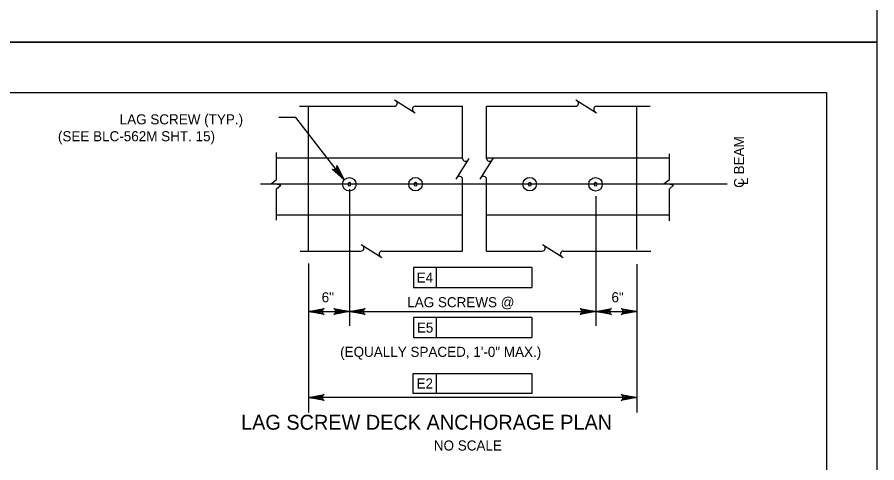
# Model space of a CAD drawing. Extents: x 638263 to 640391, y 293683 to 298655.
# Drawn here: x 639861.3 to 640117.5, y 295934.1 to 296067 of the extents above; entities that cross this region are included whole.
import ezdxf

# ---------------------------------------------------------------- set-up
doc = ezdxf.new("R2010")
doc.units = 0
for name, color, linetype in [('2', 7, 'Continuous'), ('3', 7, 'Continuous'), ('4', 7, 'Continuous'), ('8', 7, 'Continuous'), ('PLT-BNDY', 7, 'Continuous')]:
    doc.layers.add(name, color=color, linetype=linetype)

# ---------------------------------------------------------------- blocks, each defined once
blk = doc.blocks.new('B')
at = {"layer": '3'}
blk.add_circle((0, 0), 0.16, dxfattribs=at)
for start, end in [(0, 180), (180, 0)]:
    blk.add_arc((0, 0), 0.0391, start, end, dxfattribs=at)

msp = doc.modelspace()

# ---------------------------------------------------------------- linework, layer by layer
at = {"layer": '2'}
for p, q in [((639316.46, 296044.46), (640102.46, 296044.46)), ((640102.46, 296044.46), (640102.46, 295480.46)), ((639948.08, 295997.23), (639948.08, 296040.41)), ((640045.92, 295997.69), (640045.92, 296040.41))]:
    msp.add_line(p, q, dxfattribs=at)
at = {"layer": '3'}
for p, q in [((639973.72, 296042.35), (639979.88, 296038.48)), ((640027.75, 296042.35), (640033.91, 296038.48)), ((639945.43, 296040.41), (639973.65, 296040.41)), ((639979.87, 296040.41), (639993.98, 296040.41)), ((639993.98, 296024.83), (639993.98, 296040.41)), ((640001.14, 296040.41), (640027.68, 296040.41)), ((640001.14, 296024.83), (640001.14, 296040.41)), ((640033.9, 296040.41), (640049.86, 296040.41)), ((639938.58, 296018.53), (639938.58, 296026.62)), ((640055.66, 296018.53), (640055.66, 296026.25)), ((639938.58, 296025.06), (639993.98, 296025.06)), ((639992.05, 296018.69), (639995.92, 296024.85)), ((639999.2, 296018.69), (640003.07, 296024.85)), ((640001.14, 296025.06), (640055.66, 296025.06)), ((639937.04, 296017.34), (639938.58, 296018.53)), ((639993.98, 295997.23), (639993.98, 296018.62)), ((640001.14, 295997.23), (640001.14, 296018.62)), ((640054.12, 296017.34), (640055.66, 296018.53)), ((639939.8, 296016.91), (639937.04, 296017.34)), ((639938.58, 296015.82), (639939.8, 296016.91)), ((640056.88, 296016.91), (640054.12, 296017.34)), ((640055.66, 296015.82), (640056.88, 296016.91)), ((639938.58, 296006.4), (639938.58, 296015.82)), ((640055.66, 296006.21), (640055.66, 296015.82)), ((639993.98, 296007.94), (639938.58, 296007.94)), ((640055.66, 296007.94), (640001.14, 296007.94)), ((639963.77, 295999.16), (639969.93, 295995.29)), ((640017.8, 295999.16), (640023.96, 295995.29)), ((639945.64, 295997.23), (639963.7, 295997.23)), ((639969.92, 295997.23), (639993.98, 295997.23)), ((640001.14, 295997.23), (640017.73, 295997.23)), ((640023.95, 295997.23), (640050.07, 295997.23))]:
    msp.add_line(p, q, dxfattribs=at)
for centre, start, end in [((639973.65, 296041.32), 270, 60), ((640027.68, 296041.32), 270, 60), ((639979.95, 296039.51), 95.3286, 237.8672), ((640033.98, 296039.51), 95.3286, 237.8672), ((639994.89, 296024.92), 185.3286, 327.8672), ((640002.04, 296024.92), 185.3286, 327.8672), ((639993.07, 296018.62), 0, 150), ((640000.23, 296018.62), 0, 150), ((639963.7, 295998.14), 270, 60), ((640017.73, 295998.14), 270, 60), ((639970, 295996.32), 95.3286, 237.8672), ((640024.03, 295996.32), 95.3286, 237.8672)]:
    msp.add_arc(centre, 0.909, start, end, dxfattribs=at)
at = {"layer": '4'}
for p, q in [((639944.31, 296037.05), (639939.21, 296037.05)), ((640072.85, 296017.17), (639933.81, 296017.17)), ((639979.35, 295992.31), (639979.35, 295986.4)), ((639986.24, 295992.31), (639979.35, 295992.31)), ((640014.65, 295992.31), (639986.24, 295992.31)), ((639986.24, 295986.4), (639986.24, 295992.31)), ((640014.65, 295992.31), (640014.65, 295986.4)), ((639948.08, 295987.91), (639948.08, 295949.07)), ((640045.92, 295987.91), (640045.92, 295949.07)), ((639979.35, 295986.4), (640014.65, 295986.4)), ((639948.08, 295979.22), (639960.31, 295979.22)), ((640033.69, 295979.22), (640045.92, 295979.22)), ((639979.35, 295977.4), (639979.35, 295971.5)), ((639986.24, 295977.4), (639979.35, 295977.4)), ((639986.24, 295971.5), (639986.24, 295977.4)), ((640014.65, 295977.4), (639986.24, 295977.4)), ((640014.65, 295977.4), (640014.65, 295971.5)), ((639979.35, 295971.5), (640014.65, 295971.5)), ((639979.31, 295960.72), (639986.2, 295960.72)), ((639979.31, 295954.81), (639979.31, 295960.72)), ((639986.2, 295954.81), (639986.2, 295960.72)), ((639986.2, 295960.72), (640014.61, 295960.72)), ((640014.61, 295960.72), (640014.61, 295954.81)), ((640014.61, 295954.81), (639979.31, 295954.81)), ((640045.92, 295953.57), (639948.08, 295953.57))]:
    msp.add_line(p, q, dxfattribs=at)
for points in [[(639958.72, 296018.5), (639944.31, 296037.05)], [(639958.72, 296018.51), (639955.17, 296021.65), (639955.59, 296021.52), (639955.95, 296021.56), (639956.23, 296021.71), (639956.44, 296021.95), (639956.58, 296022.29), (639956.55, 296022.72), (639958.72, 296018.51), (639956.58, 296022.29), (639956.44, 296021.95), (639958.72, 296018.51), (639956.23, 296021.71), (639955.95, 296021.56), (639958.72, 296018.51), (639955.59, 296021.52)], [(639948.08, 295979.22), (639952.74, 295980.1), (639952.38, 295979.85), (639952.2, 295979.54), (639952.14, 295979.22), (639952.2, 295978.91), (639952.38, 295978.6), (639952.74, 295978.35), (639948.08, 295979.22), (639952.38, 295978.6), (639952.2, 295978.91), (639948.08, 295979.22), (639952.14, 295979.22), (639952.2, 295979.54), (639948.08, 295979.22), (639952.38, 295979.85)], [(639960.31, 295979.22), (639955.65, 295978.35), (639956.01, 295978.6), (639956.19, 295978.91), (639956.25, 295979.22), (639956.19, 295979.54), (639956.01, 295979.85), (639955.65, 295980.1), (639960.31, 295979.22), (639956.01, 295979.85), (639956.19, 295979.54), (639960.31, 295979.22), (639956.25, 295979.22), (639956.19, 295978.91), (639960.31, 295979.22), (639956.01, 295978.6)], [(639960.31, 295979.22), (639964.97, 295980.1), (639964.61, 295979.85), (639964.43, 295979.54), (639964.37, 295979.22), (639964.43, 295978.91), (639964.61, 295978.6), (639964.97, 295978.35), (639960.31, 295979.22), (639964.61, 295978.6), (639964.43, 295978.91), (639960.31, 295979.22), (639964.37, 295979.22), (639964.43, 295979.54), (639960.31, 295979.22), (639964.61, 295979.85)], [(640033.69, 295979.22), (640029.03, 295978.35), (640029.39, 295978.6), (640029.57, 295978.91), (640029.63, 295979.22), (640029.57, 295979.54), (640029.39, 295979.85), (640029.03, 295980.1), (640033.69, 295979.22), (640029.39, 295979.85), (640029.57, 295979.54), (640033.69, 295979.22), (640029.63, 295979.22), (640029.57, 295978.91), (640033.69, 295979.22), (640029.39, 295978.6)], [(640033.69, 295979.22), (640038.35, 295980.1), (640037.99, 295979.85), (640037.81, 295979.54), (640037.75, 295979.22), (640037.81, 295978.91), (640037.99, 295978.6), (640038.35, 295978.35), (640033.69, 295979.22), (640037.99, 295978.6), (640037.81, 295978.91), (640033.69, 295979.22), (640037.75, 295979.22), (640037.81, 295979.54), (640033.69, 295979.22), (640037.99, 295979.85)], [(640045.92, 295979.22), (640041.26, 295978.35), (640041.62, 295978.6), (640041.8, 295978.91), (640041.86, 295979.22), (640041.8, 295979.54), (640041.62, 295979.85), (640041.26, 295980.1), (640045.92, 295979.22), (640041.62, 295979.85), (640041.8, 295979.54), (640045.92, 295979.22), (640041.86, 295979.22), (640041.8, 295978.91), (640045.92, 295979.22), (640041.62, 295978.6)], [(639948.08, 295953.57), (639952.74, 295954.44), (639952.38, 295954.19), (639952.2, 295953.88), (639952.14, 295953.57), (639952.2, 295953.26), (639952.38, 295952.94), (639952.74, 295952.7), (639948.08, 295953.57), (639952.38, 295952.94), (639952.2, 295953.26), (639948.08, 295953.57), (639952.14, 295953.57), (639952.2, 295953.88), (639948.08, 295953.57), (639952.38, 295954.19)], [(640045.92, 295953.57), (640041.26, 295952.7), (640041.62, 295952.94), (640041.8, 295953.26), (640041.86, 295953.57), (640041.8, 295953.88), (640041.62, 295954.19), (640041.26, 295954.44), (640045.92, 295953.57), (640041.62, 295954.19), (640041.8, 295953.88), (640045.92, 295953.57), (640041.86, 295953.57), (640041.8, 295953.26), (640045.92, 295953.57), (640041.62, 295952.94)]]:
    msp.add_lwpolyline(points, dxfattribs=at)
at = {"layer": '8'}
for p, q in [((639960.31, 296015.69), (639960.31, 295974.97)), ((640033.69, 296013.61), (640033.69, 295974.97)), ((639948.08, 295993.56), (639948.08, 295974.97)), ((640045.92, 295993.36), (640045.92, 295974.97)), ((639960.31, 295979.22), (640033.69, 295979.22))]:
    msp.add_line(p, q, dxfattribs=at)
at = {"layer": 'PLT-BNDY'}
for points in [[(639276.46, 296653.46), (640117.46, 296653.46), (640117.46, 296059.46), (639276.46, 296059.46)], [(639276.46, 296059.46), (640117.46, 296059.46), (640117.46, 295465.46), (639276.46, 295465.46)]]:
    msp.add_lwpolyline(points, close=True, dxfattribs=at)

# ---------------------------------------------------------------- block references
at = {"layer": '4', "xscale": 12.59905511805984, "yscale": 12.599055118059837}
for p in [(639960.25, 296017.14), (639979.97, 296017.17), (640014.01, 296017.17), (640033.63, 296017.14)]:
    msp.add_blockref('B', p, dxfattribs=at)

# ---------------------------------------------------------------- texts
at = {"layer": '4'}
for s, height, p in [('LAG SCREW (TYP.)', 3, (639891.8, 296035)), ('(SEE BLC-562M SHT. 15)', 3, (639873.4, 296029.97)), ('E4', 3, (639980.33, 295987.83)), ('6"', 3, (639952, 295981.95)), ('LAG SCREWS @', 3, (639977.51, 295980.49)), ('6"', 3, (640038.37, 295981.95)), ('E5', 3, (639980.36, 295972.93)), ('(EQUALLY SPACED, 1\'-0" MAX.)', 3, (639957.51, 295965.69)), ('E2', 3, (639980.27, 295956.25)), ('LAG SCREW DECK ANCHORAGE PLAN', 4.4292, (639927.98, 295943.98)), ('NO SCALE', 3, (639985.43, 295937.77))]:
    msp.add_text(s, height=height, dxfattribs=at).set_placement(p)
for s, p in [('C BEAM', (640077.89, 296016.08)), ('L', (640079.09, 296016.92))]:
    msp.add_text(s, height=3, rotation=90, dxfattribs=at).set_placement(p)

doc.saveas('drawing.dxf')
